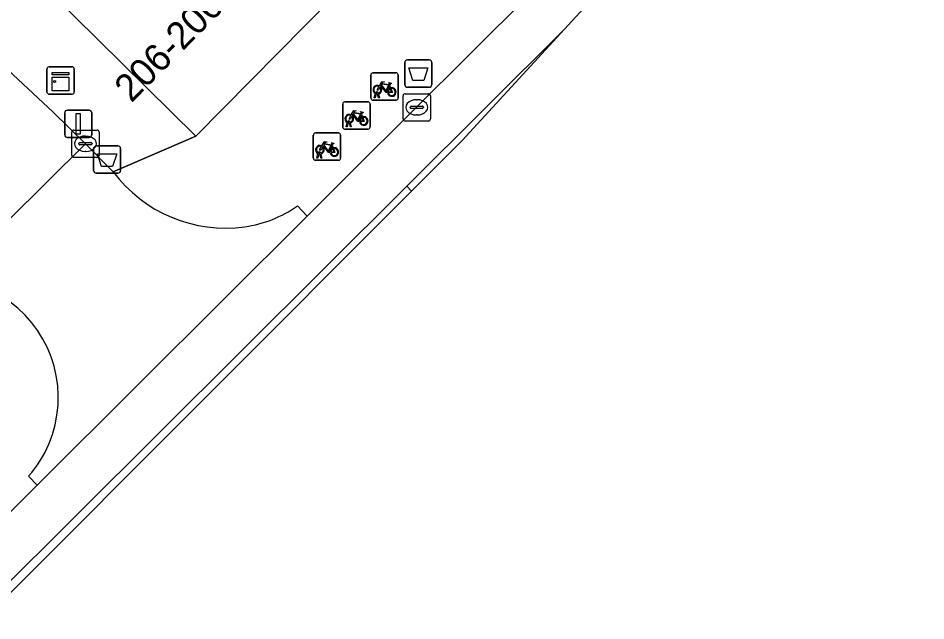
# Model space of a CAD drawing. Extents: x 160102 to 160934, y 382045 to 382923.
# Drawn here: x 160430.85 to 160464.08, y 382147.09 to 382169.14 of the extents above; entities that cross this region are included whole.
import ezdxf

# ---------------------------------------------------------------- set-up
doc = ezdxf.new("R2010")
doc.units = 0
for name, color, linetype in [('IMGEO_Afvalbak', 7, 'Continuous'), ('IMGEO_Fietsenrek', 7, 'Continuous'), ('IMGEO_Kast', 7, 'Continuous'), ('IMGEO_Kolk', 7, 'Continuous'), ('IMGEO_Lichtmast', 7, 'Continuous'), ('IMGEO_Pand', 7, 'Continuous'), ('IMGEO_Pand_nummerreeks', 7, 'Continuous'), ('IMGEO_Rijbaan_lokaal_gesloten', 7, 'Continuous'), ('IMGEO_Rijbaan_lokaal_open', 7, 'Continuous'), ('IMGEO_Voetpad_open', 7, 'Continuous')]:
    doc.layers.add(name, color=color, linetype=linetype)

msp = doc.modelspace()

# ---------------------------------------------------------------- linework, layer by layer
at = {"layer": 'IMGEO_Afvalbak'}
for p, q in [((160445.105, 382167.615), (160445.895, 382167.615)), ((160445.895, 382167.615), (160445.105, 382167.615)), ((160445.005, 382166.715), (160445.005, 382167.515)), ((160445.005, 382167.515), (160445.005, 382166.715)), ((160445.995, 382167.515), (160445.995, 382166.715)), ((160445.995, 382166.715), (160445.995, 382167.515)), ((160445.895, 382166.615), (160445.105, 382166.615)), ((160445.105, 382166.615), (160445.895, 382166.615)), ((160433.614, 382163.569), (160433.614, 382164.369)), ((160433.614, 382164.369), (160433.614, 382163.569)), ((160433.714, 382164.469), (160434.504, 382164.469)), ((160434.504, 382164.469), (160433.714, 382164.469)), ((160434.604, 382164.369), (160434.604, 382163.569)), ((160434.604, 382163.569), (160434.604, 382164.369)), ((160434.504, 382163.469), (160433.714, 382163.469)), ((160433.714, 382163.469), (160434.504, 382163.469))]:
    msp.add_line(p, q, dxfattribs=at)
for points in [[(160445.148, 382167.329), (160445.852, 382167.329), (160445.703, 382166.859), (160445.297, 382166.859), (160445.148, 382167.329)], [(160433.757, 382164.183), (160434.461, 382164.183), (160434.312, 382163.713), (160433.906, 382163.713), (160433.757, 382164.183)]]:
    msp.add_lwpolyline(points, dxfattribs=at)
for centre, start, end in [((160445.105, 382167.515), 90, 180), ((160445.105, 382167.515), 90, 180), ((160445.895, 382167.515), 0, 90), ((160445.895, 382167.515), 360, 90), ((160445.105, 382166.715), 180, 270), ((160445.105, 382166.715), 180, 270), ((160445.895, 382166.715), 270, 0), ((160445.895, 382166.715), 270, 0), ((160433.714, 382164.369), 90, 180), ((160433.714, 382164.369), 90, 180), ((160434.504, 382164.369), 0, 90), ((160434.504, 382164.369), 360, 90), ((160433.714, 382163.569), 180, 270), ((160433.714, 382163.569), 180, 270), ((160434.504, 382163.569), 270, 0), ((160434.504, 382163.569), 270, 0)]:
    msp.add_arc(centre, 0.1, start, end, dxfattribs=at)
at = {"layer": 'IMGEO_Fietsenrek'}
for p, q in [((160443.762, 382166.216), (160443.762, 382167.057)), ((160443.762, 382167.057), (160443.762, 382166.216)), ((160443.837, 382167.141), (160444.678, 382167.141)), ((160444.678, 382167.141), (160443.837, 382167.141)), ((160444.762, 382167.066), (160444.762, 382166.225)), ((160444.762, 382166.225), (160444.762, 382167.066)), ((160444.449, 382166.69), (160444.485, 382166.595)), ((160443.889, 382166.225), (160443.928, 382166.385)), ((160443.923, 382166.225), (160443.889, 382166.225)), ((160443.958, 382166.373), (160443.923, 382166.225)), ((160444, 382166.397), (160443.999, 382166.401)), ((160444.041, 382166.225), (160444.007, 382166.367)), ((160444.031, 382166.408), (160444.032, 382166.401)), ((160444.039, 382166.371), (160444.074, 382166.225)), ((160444.074, 382166.225), (160444.041, 382166.225)), ((160442.734, 382165.154), (160442.734, 382165.995)), ((160442.734, 382165.995), (160442.734, 382165.154)), ((160442.809, 382166.079), (160443.65, 382166.079)), ((160443.65, 382166.079), (160442.809, 382166.079)), ((160443.734, 382166.004), (160443.734, 382165.163)), ((160443.734, 382165.163), (160443.734, 382166.004)), ((160444.687, 382166.141), (160443.846, 382166.141)), ((160443.846, 382166.141), (160444.687, 382166.141)), ((160443.421, 382165.628), (160443.457, 382165.533)), ((160442.861, 382165.163), (160442.9, 382165.323)), ((160442.93, 382165.311), (160442.895, 382165.163)), ((160442.972, 382165.335), (160442.971, 382165.339)), ((160443.013, 382165.163), (160442.979, 382165.305)), ((160443.003, 382165.346), (160443.004, 382165.339)), ((160443.011, 382165.309), (160443.046, 382165.163)), ((160441.733, 382164.941), (160442.574, 382164.941)), ((160442.574, 382164.941), (160441.733, 382164.941)), ((160442.658, 382164.866), (160442.658, 382164.025)), ((160442.658, 382164.025), (160442.658, 382164.866)), ((160443.659, 382165.079), (160442.818, 382165.079)), ((160442.818, 382165.079), (160443.659, 382165.079)), ((160442.895, 382165.163), (160442.861, 382165.163)), ((160443.046, 382165.163), (160443.013, 382165.163)), ((160441.658, 382164.016), (160441.658, 382164.857)), ((160441.658, 382164.857), (160441.658, 382164.016)), ((160441.896, 382164.197), (160441.895, 382164.201)), ((160441.927, 382164.208), (160441.928, 382164.201)), ((160442.345, 382164.49), (160442.381, 382164.395)), ((160442.583, 382163.941), (160441.742, 382163.941)), ((160441.742, 382163.941), (160442.583, 382163.941)), ((160441.785, 382164.025), (160441.824, 382164.185)), ((160441.819, 382164.025), (160441.785, 382164.025)), ((160441.854, 382164.173), (160441.819, 382164.025)), ((160441.937, 382164.025), (160441.903, 382164.167)), ((160441.935, 382164.171), (160441.97, 382164.025)), ((160441.97, 382164.025), (160441.937, 382164.025))]:
    msp.add_line(p, q, dxfattribs=at)
for points in [[(160444.096, 382166.615), (160444.044, 382166.525), (160444.004, 382166.5), (160444.005, 382166.547), (160444.06, 382166.641)], [(160444.075, 382166.667), (160444.17, 382166.831), (160444.256, 382166.817), (160444.258, 382166.808), (160444.202, 382166.797), (160444.175, 382166.752), (160444.431, 382166.711)], [(160444.371, 382166.423), (160444.321, 382166.423), (160444.13, 382166.674), (160444.111, 382166.642)], [(160444.418, 382166.686), (160444.161, 382166.727), (160444.144, 382166.698), (160444.311, 382166.478), (160444.418, 382166.686)], [(160444.466, 382166.588), (160444.436, 382166.665), (160444.327, 382166.447), (160444.37, 382166.447)], [(160444.4, 382166.447), (160444.52, 382166.446), (160444.476, 382166.56)], [(160444.496, 382166.567), (160444.551, 382166.422), (160444.401, 382166.422)], [(160444.431, 382166.711), (160444.456, 382166.76), (160444.45, 382166.764), (160444.427, 382166.768), (160444.415, 382166.775), (160444.414, 382166.778), (160444.416, 382166.783), (160444.511, 382166.768), (160444.513, 382166.758), (160444.503, 382166.745), (160444.491, 382166.739), (160444.477, 382166.745), (160444.449, 382166.69)], [(160443.068, 382165.553), (160443.016, 382165.463), (160442.976, 382165.438), (160442.977, 382165.485), (160443.032, 382165.579)], [(160443.047, 382165.605), (160443.142, 382165.769), (160443.228, 382165.755), (160443.23, 382165.746), (160443.174, 382165.735), (160443.147, 382165.69), (160443.403, 382165.649)], [(160443.343, 382165.361), (160443.293, 382165.361), (160443.102, 382165.612), (160443.083, 382165.58)], [(160443.39, 382165.624), (160443.133, 382165.665), (160443.116, 382165.636), (160443.283, 382165.416), (160443.39, 382165.624)], [(160443.438, 382165.526), (160443.408, 382165.603), (160443.299, 382165.385), (160443.342, 382165.385)], [(160443.403, 382165.649), (160443.428, 382165.698), (160443.422, 382165.702), (160443.399, 382165.706), (160443.387, 382165.713), (160443.386, 382165.716), (160443.388, 382165.721), (160443.483, 382165.706), (160443.485, 382165.696), (160443.475, 382165.683), (160443.463, 382165.677), (160443.449, 382165.683), (160443.421, 382165.628)], [(160443.372, 382165.385), (160443.492, 382165.384), (160443.448, 382165.498)], [(160443.468, 382165.505), (160443.523, 382165.36), (160443.373, 382165.36)], [(160441.971, 382164.467), (160442.066, 382164.631), (160442.152, 382164.617), (160442.154, 382164.608), (160442.098, 382164.597), (160442.071, 382164.552), (160442.327, 382164.511)], [(160442.327, 382164.511), (160442.352, 382164.56), (160442.346, 382164.564), (160442.323, 382164.568), (160442.311, 382164.575), (160442.31, 382164.578), (160442.312, 382164.583), (160442.407, 382164.568), (160442.409, 382164.558), (160442.399, 382164.545), (160442.387, 382164.539), (160442.373, 382164.545), (160442.345, 382164.49)], [(160441.992, 382164.415), (160441.94, 382164.325), (160441.9, 382164.3), (160441.901, 382164.347), (160441.956, 382164.441)], [(160442.267, 382164.223), (160442.217, 382164.223), (160442.026, 382164.474), (160442.007, 382164.442)], [(160442.314, 382164.486), (160442.057, 382164.527), (160442.04, 382164.498), (160442.207, 382164.278), (160442.314, 382164.486)], [(160442.362, 382164.388), (160442.332, 382164.465), (160442.223, 382164.247), (160442.266, 382164.247)], [(160442.296, 382164.247), (160442.416, 382164.246), (160442.372, 382164.36)], [(160442.392, 382164.367), (160442.447, 382164.222), (160442.297, 382164.222)]]:
    msp.add_lwpolyline(points, dxfattribs=at)
for centre, radius, start, end in [((160443.84, 382167.063), 0.0779, 92.4484, 184.2845), ((160443.84, 382167.063), 0.0779, 92.4484, 184.2845), ((160444.684, 382167.063), 0.0779, 2.4484, 94.2845), ((160444.684, 382167.063), 0.0779, 2.4484, 94.2845), ((160444.002, 382166.526), 0.159, 62.6766, 242.1369), ((160444.002, 382166.526), 0.129, 63.3192, 238.903), ((160444.002, 382166.526), 0.129, 283.6043, 43.4302), ((160444.002, 382166.526), 0.159, 283.5766, 46.6042), ((160444.529, 382166.442), 0.159, 113.3408, 178.3217), ((160444.529, 382166.442), 0.159, 187.0065, 105.7708), ((160444.529, 382166.442), 0.129, 113.923, 177.9556), ((160444.529, 382166.442), 0.129, 188.6715, 104.5883), ((160443.84, 382166.219), 0.0779, 182.4484, 274.2845), ((160443.84, 382166.219), 0.0779, 182.4484, 274.2845), ((160443.982, 382166.397), 0.0499, 12.8025, 158.6934), ((160444.002, 382166.526), 0.159, 253.9967, 271.7867), ((160443.982, 382166.397), 0.0174, 12.8025, 163.4502), ((160444.002, 382166.526), 0.129, 253.415, 269.0204), ((160444.684, 382166.219), 0.0779, 272.4484, 4.2845), ((160444.684, 382166.219), 0.0779, 272.4484, 4.2845), ((160442.812, 382166.001), 0.0779, 92.4484, 184.2845), ((160442.812, 382166.001), 0.0779, 92.4484, 184.2845), ((160443.656, 382166.001), 0.0779, 2.4484, 94.2845), ((160443.656, 382166.001), 0.0779, 2.4484, 94.2845), ((160442.974, 382165.464), 0.159, 62.6766, 242.1369), ((160442.974, 382165.464), 0.129, 63.3192, 238.903), ((160442.974, 382165.464), 0.129, 283.6043, 43.4302), ((160442.974, 382165.464), 0.159, 283.5766, 46.6042), ((160443.501, 382165.38), 0.159, 187.0065, 105.7708), ((160442.954, 382165.335), 0.0499, 12.8025, 158.6934), ((160442.974, 382165.464), 0.159, 253.9967, 271.7867), ((160442.954, 382165.335), 0.0174, 12.8025, 163.4502), ((160442.974, 382165.464), 0.129, 253.415, 269.0204), ((160443.501, 382165.38), 0.159, 113.3408, 178.3217), ((160443.501, 382165.38), 0.129, 113.923, 177.9556), ((160443.501, 382165.38), 0.129, 188.6715, 104.5883), ((160441.736, 382164.863), 0.0779, 92.4484, 184.2845), ((160441.736, 382164.863), 0.0779, 92.4484, 184.2845), ((160442.58, 382164.863), 0.0779, 2.4484, 94.2845), ((160442.58, 382164.863), 0.0779, 2.4484, 94.2845), ((160442.812, 382165.157), 0.0779, 182.4484, 274.2845), ((160442.812, 382165.157), 0.0779, 182.4484, 274.2845), ((160443.656, 382165.157), 0.0779, 272.4484, 4.2845), ((160443.656, 382165.157), 0.0779, 272.4484, 4.2845), ((160441.898, 382164.326), 0.159, 62.6766, 242.1369), ((160441.898, 382164.326), 0.129, 63.3192, 238.903), ((160441.878, 382164.197), 0.0499, 12.8025, 158.6934), ((160441.878, 382164.197), 0.0174, 12.8025, 163.4502), ((160441.898, 382164.326), 0.129, 253.415, 269.0204), ((160441.898, 382164.326), 0.129, 283.6043, 43.4302), ((160441.898, 382164.326), 0.159, 283.5766, 46.6042), ((160442.425, 382164.242), 0.159, 113.3408, 178.3217), ((160442.425, 382164.242), 0.159, 187.0065, 105.7708), ((160442.425, 382164.242), 0.129, 113.923, 177.9556), ((160442.425, 382164.242), 0.129, 188.6715, 104.5883), ((160441.736, 382164.019), 0.0779, 182.4484, 274.2845), ((160441.736, 382164.019), 0.0779, 182.4484, 274.2845), ((160441.898, 382164.326), 0.159, 253.9967, 271.7867), ((160442.58, 382164.019), 0.0779, 272.4484, 4.2845), ((160442.58, 382164.019), 0.0779, 272.4484, 4.2845)]:
    msp.add_arc(centre, radius, start, end, dxfattribs=at)
at = {"layer": 'IMGEO_Kast'}
for p, q in [((160431.909, 382166.438), (160431.909, 382167.279)), ((160431.909, 382167.279), (160431.909, 382166.438)), ((160431.984, 382167.363), (160432.825, 382167.363)), ((160432.825, 382167.363), (160431.984, 382167.363)), ((160432.909, 382167.288), (160432.909, 382166.447)), ((160432.909, 382166.447), (160432.909, 382167.288)), ((160432.834, 382166.363), (160431.993, 382166.363)), ((160431.993, 382166.363), (160432.834, 382166.363))]:
    msp.add_line(p, q, dxfattribs=at)
for points in [[(160432.104, 382167.153), (160432.704, 382167.153), (160432.704, 382167.068), (160432.104, 382167.068), (160432.104, 382167.153)], [(160432.104, 382166.978), (160432.704, 382166.978), (160432.704, 382166.489), (160432.104, 382166.489), (160432.104, 382166.978)]]:
    msp.add_lwpolyline(points, dxfattribs=at)
msp.add_circle((160432.188, 382166.827), 0.0377, dxfattribs=at)
for centre, start, end in [((160431.987, 382167.285), 92.4484, 184.2845), ((160431.987, 382167.285), 92.4484, 184.2845), ((160432.831, 382167.285), 2.4484, 94.2845), ((160432.831, 382167.285), 2.4484, 94.2845), ((160431.987, 382166.441), 182.4484, 274.2845), ((160431.987, 382166.441), 182.4484, 274.2845), ((160432.831, 382166.441), 272.4484, 4.2845), ((160432.831, 382166.441), 272.4484, 4.2845)]:
    msp.add_arc(centre, 0.0779, start, end, dxfattribs=at)
at = {"layer": 'IMGEO_Kolk'}
for p, q in [((160444.945, 382165.453), (160444.945, 382166.305)), ((160445.02, 382166.379), (160445.872, 382166.379)), ((160445.946, 382166.305), (160445.946, 382165.453)), ((160445.204, 382165.873), (160445.204, 382165.885)), ((160445.247, 382165.922), (160445.645, 382165.922)), ((160445.433, 382166.159), (160445.458, 382166.159)), ((160445.688, 382165.885), (160445.688, 382165.873)), ((160445.642, 382165.836), (160445.244, 382165.836)), ((160445.456, 382165.599), (160445.431, 382165.599)), ((160445.872, 382165.379), (160445.02, 382165.379)), ((160432.816, 382164.122), (160432.816, 382164.974)), ((160432.891, 382165.048), (160433.743, 382165.048)), ((160433.817, 382164.974), (160433.817, 382164.122)), ((160433.075, 382164.542), (160433.075, 382164.554)), ((160433.118, 382164.591), (160433.516, 382164.591)), ((160433.304, 382164.828), (160433.329, 382164.828)), ((160433.559, 382164.554), (160433.559, 382164.542)), ((160433.513, 382164.505), (160433.115, 382164.505)), ((160433.327, 382164.268), (160433.302, 382164.268)), ((160433.743, 382164.048), (160432.891, 382164.048))]:
    msp.add_line(p, q, dxfattribs=at)
for points in [[(160444.945, 382165.453), (160444.945, 382166.305)], [(160445.02, 382166.379), (160445.872, 382166.379)], [(160445.946, 382166.305), (160445.946, 382165.453)], [(160445.872, 382165.379), (160445.02, 382165.379)], [(160432.816, 382164.122), (160432.816, 382164.974)], [(160432.891, 382165.048), (160433.743, 382165.048)], [(160433.817, 382164.974), (160433.817, 382164.122)], [(160433.743, 382164.048), (160432.891, 382164.048)]]:
    msp.add_lwpolyline(points, dxfattribs=at)
for centre, radius, start, end in [((160445.022, 382166.303), 0.0765, 91.552, 178.448), ((160445.022, 382166.303), 0.0765, 91.552, 178.448), ((160445.87, 382166.303), 0.0765, 1.552, 88.448), ((160445.87, 382166.303), 0.0765, 1.552, 88.448), ((160445.244, 382165.882), 0.0403, 85.8775, 175.7526), ((160445.241, 382165.872), 0.0366, 178.938, 274.7102), ((160445.645, 382165.879), 0.043, 264.8664, 352.4533), ((160445.649, 382165.884), 0.0386, 1.7309, 96.639), ((160445.022, 382165.455), 0.0765, 181.552, 268.448), ((160445.022, 382165.455), 0.0765, 181.552, 268.448), ((160445.87, 382165.455), 0.0765, 271.552, 358.448), ((160445.87, 382165.455), 0.0765, 271.552, 358.448), ((160432.893, 382164.972), 0.0765, 91.552, 178.448), ((160432.893, 382164.972), 0.0765, 91.552, 178.448), ((160433.741, 382164.972), 0.0765, 1.552, 88.448), ((160433.741, 382164.972), 0.0765, 1.552, 88.448), ((160433.115, 382164.551), 0.0403, 85.8775, 175.7526), ((160433.112, 382164.541), 0.0366, 178.938, 274.7102), ((160433.516, 382164.548), 0.043, 264.8664, 352.4533), ((160433.52, 382164.553), 0.0386, 1.7309, 96.639), ((160432.893, 382164.124), 0.0765, 181.552, 268.448), ((160432.893, 382164.124), 0.0765, 181.552, 268.448), ((160433.741, 382164.124), 0.0765, 271.552, 358.448), ((160433.741, 382164.124), 0.0765, 271.552, 358.448)]:
    msp.add_arc(centre, radius, start, end, dxfattribs=at)
for centre, major_axis, ratio, start_param, end_param in [((160445.432, 382165.879), (-0.387, 0.002), 0.722429, 4.712389, 7.853982), ((160445.457, 382165.879), (-0.39, 0.002), 0.717154, 1.570796, 4.712389), ((160433.303, 382164.548), (-0.387, 0.002), 0.722429, 4.712389, 7.853982), ((160433.328, 382164.548), (-0.39, 0.002), 0.717154, 1.570796, 4.712389)]:
    msp.add_ellipse(centre, major_axis=major_axis, ratio=ratio, start_param=start_param, end_param=end_param, dxfattribs=at)
at = {"layer": 'IMGEO_Lichtmast'}
for p, q in [((160432.557, 382164.875), (160432.557, 382165.675)), ((160432.557, 382165.675), (160432.557, 382164.875)), ((160432.657, 382165.775), (160433.447, 382165.775)), ((160433.447, 382165.775), (160432.657, 382165.775)), ((160433.547, 382165.675), (160433.547, 382164.875)), ((160433.547, 382164.875), (160433.547, 382165.675)), ((160433.447, 382164.775), (160432.657, 382164.775)), ((160432.657, 382164.775), (160433.447, 382164.775))]:
    msp.add_line(p, q, dxfattribs=at)
msp.add_lwpolyline([(160432.977, 382165.65), (160433.127, 382165.65), (160433.127, 382164.9), (160432.977, 382164.9), (160432.977, 382165.65)], dxfattribs=at)
for centre, start, end in [((160432.657, 382165.675), 90, 180), ((160432.657, 382165.675), 90, 180), ((160433.447, 382165.675), 0, 90), ((160433.447, 382165.675), 360, 90), ((160432.657, 382164.875), 180, 270), ((160432.657, 382164.875), 180, 270), ((160433.447, 382164.875), 270, 0), ((160433.447, 382164.875), 270, 0)]:
    msp.add_arc(centre, 0.1, start, end, dxfattribs=at)
at = {"layer": 'IMGEO_Pand'}
msp.add_lwpolyline([(160431.153, 382181.021), (160427.524, 382174.522), (160437.36, 382164.828), (160442.372, 382169.913), (160432.558, 382179.63)], close=True, dxfattribs=at)
at = {"layer": 'IMGEO_Rijbaan_lokaal_gesloten'}
for points in [[(160450.854, 382168.735), (160475.495, 382195.521), (160478.755, 382199.065), (160464.564, 382184.907), (160462.855, 382183.211), (160458.173, 382178.567), (160443.127, 382163.591), (160441.429, 382161.899), (160435.263, 382155.752), (160431.547, 382152.051), (160425.387, 382145.918), (160412.659, 382133.242), (160411.386, 382131.974), (160402.865, 382123.493), (160401.568, 382122.206), (160392.704, 382113.406), (160388.404, 382109.546), (160382.002, 382103.966), (160373.822, 382097.426), (160365.435, 382091.385), (160363.786, 382090.244), (160365.528, 382088.435), (160372.418, 382093.703), (160381.834, 382101.318)], [(160392.646, 382110.713), (160393.9, 382111.993), (160393.866, 382112.025), (160429.946, 382147.939), (160445.076, 382162.993), (160450.854, 382168.735)]]:
    msp.add_lwpolyline(points, dxfattribs=at)
at = {"layer": 'IMGEO_Rijbaan_lokaal_open'}
for points in [[(160450.854, 382168.735), (160445.076, 382162.993), (160445.256, 382162.81), (160447.11, 382164.665), (160450.854, 382168.735)], [(160424.71, 382164.447), (160427.671, 382161.753), (160429.043, 382160.319), (160433.317, 382164.548), (160432.134, 382165.706), (160429.176, 382168.462)], [(160434.333, 382163.521), (160433.317, 382164.548), (160429.043, 382160.319), (160430.554, 382158.76)], [(160441.429, 382161.899), (160441.074, 382162.27)], [(160431.237, 382152.379), (160431.547, 382152.051), (160435.263, 382155.752), (160441.429, 382161.899)]]:
    msp.add_lwpolyline(points, dxfattribs=at)
msp.add_lwpolyline([(160430.168, 382147.718), (160445.256, 382162.81), (160445.076, 382162.993), (160429.946, 382147.939)], close=True, dxfattribs=at)
for centre, radius, start, end in [((160438.453, 382166.604), 5.146, 216.8035, 277.8302), ((160438.499, 382165.946), 4.488, 278.3878, 305.0091), ((160427.969, 382155.258), 4.353, 336.8802, 53.5649), ((160428.047, 382155.199), 4.258, 318.5244, 337.2011)]:
    msp.add_arc(centre, radius, start, end, dxfattribs=at)
at = {"layer": 'IMGEO_Voetpad_open'}
for points in [[(160441.074, 382162.27), (160441.429, 382161.899), (160443.127, 382163.591), (160458.173, 382178.567), (160456.596, 382180.163), (160461.274, 382184.802), (160462.855, 382183.211), (160464.564, 382184.907), (160462.956, 382186.512), (160471.689, 382195.192), (160475.101, 382198.564), (160479.329, 382202.85), (160480.398, 382203.933), (160481.879, 382202.461), (160486.596, 382207.589)], [(160470.305, 382198.234), (160457.583, 382185.349), (160453.711, 382181.42), (160450.125, 382177.781), (160446.321, 382173.921), (160446.2, 382173.799), (160442.372, 382169.913), (160437.36, 382164.828), (160434.333, 382163.521)], [(160429.176, 382168.462), (160432.134, 382165.706), (160433.317, 382164.548), (160434.333, 382163.521), (160437.36, 382164.828), (160427.524, 382174.522), (160427.041, 382174.814), (160426.462, 382175.164), (160426.252, 382174.79), (160422.791, 382176.738), (160416.271, 382180.172), (160416.34, 382180.342), (160410.546, 382183.362)], [(160391.605, 382115.497), (160399.989, 382123.834), (160401.568, 382122.206), (160402.865, 382123.493), (160401.257, 382125.124), (160409.776, 382133.584), (160411.386, 382131.974), (160412.659, 382133.242), (160411.053, 382134.853), (160423.831, 382147.506), (160425.387, 382145.918), (160431.547, 382152.051), (160431.237, 382152.379)]]:
    msp.add_lwpolyline(points, dxfattribs=at)
for centre, radius, start, end in [((160438.453, 382166.604), 5.146, 216.8035, 277.8302), ((160438.499, 382165.946), 4.488, 278.3878, 305.0091), ((160427.969, 382155.258), 4.353, 336.8802, 53.5649), ((160428.047, 382155.199), 4.258, 318.5244, 337.2011)]:
    msp.add_arc(centre, radius, start, end, dxfattribs=at)

# ---------------------------------------------------------------- texts
at = {"layer": 'IMGEO_Pand_nummerreeks'}
msp.add_text('206-206A', height=1, rotation=45.4126, dxfattribs=at).set_placement((160434.995, 382166.019))

doc.saveas('drawing.dxf')
